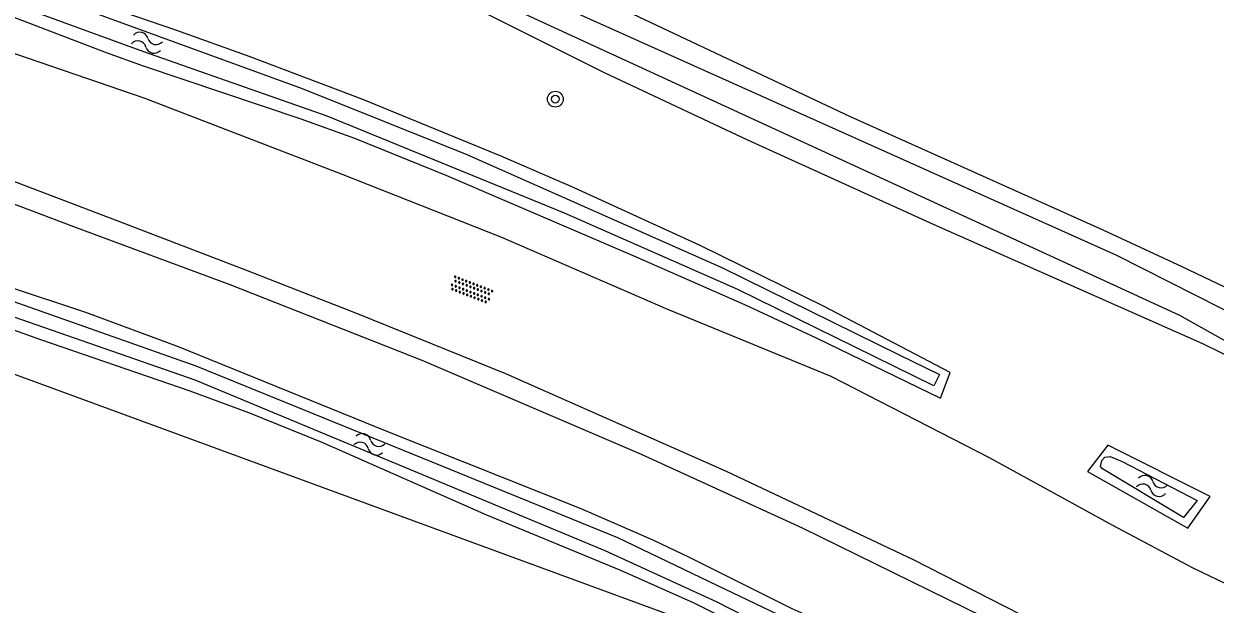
# Model space of a CAD drawing. Extents: x 128999 to 131010, y 395498 to 399007.
# Drawn here: x 129529.8 to 129590.1, y 398062.3 to 398091.7 of the extents above; entities that cross this region are included whole.
import ezdxf

# ---------------------------------------------------------------- set-up
doc = ezdxf.new("R2010")
doc.units = 0
for name, color, linetype in [('gg-knt-bronhoudergrens', 7, 'Continuous'), ('gg-knt-onverhard', 7, 'Continuous'), ('gg-kntw-bovenkant insteek waterloop', 7, 'Continuous'), ('gg-kntw-waterlijn', 7, 'Continuous'), ('gt-grn-groengrens', 7, 'Continuous'), ('gt-symb-boom', 7, 'Continuous'), ('gt-symb-overige verharding', 7, 'Continuous'), ('gt-symb-watersymbool', 7, 'Continuous')]:
    doc.layers.add(name, color=color, linetype=linetype)

# ---------------------------------------------------------------- blocks, each defined once
blk = doc.blocks.new('gt0-WA')
at = {"layer": 'gt-symb-watersymbool'}
for centre, start, end in [((-0.323, 0.022), 28.07249, 151.92751), ((0.427, 0.422), 208.07248, 331.92751), ((-0.323, -0.428), 28.07249, 151.92751), ((0.427, -0.028), 208.07248, 331.92751)]:
    blk.add_arc(centre, 0.425, start, end, dxfattribs=at)
blk = doc.blocks.new('gt0-OVH')
at = {"layer": 'gt-symb-overige verharding'}
for points in [[(-0.972, 0.298), (-0.967, 0.308), (-0.965, 0.319), (-0.966, 0.33), (-0.971, 0.34), (-0.978, 0.348), (-0.988, 0.353), (-0.999, 0.355), (-1.01, 0.354), (-1.02, 0.349), (-1.028, 0.342), (-1.033, 0.332), (-1.035, 0.321), (-1.034, 0.31), (-1.029, 0.3), (-1.022, 0.292), (-1.012, 0.287), (-1.001, 0.285), (-0.99, 0.286), (-0.98, 0.291)], [(-0.872, 0.106), (-0.867, 0.116), (-0.865, 0.126), (-0.866, 0.137), (-0.871, 0.147), (-0.878, 0.156), (-0.888, 0.161), (-0.899, 0.163), (-0.91, 0.162), (-0.92, 0.157), (-0.928, 0.15), (-0.933, 0.14), (-0.935, 0.129), (-0.934, 0.118), (-0.929, 0.108), (-0.922, 0.1), (-0.912, 0.095), (-0.901, 0.092), (-0.89, 0.094), (-0.88, 0.098)], [(-0.772, 0.298), (-0.767, 0.308), (-0.765, 0.319), (-0.766, 0.33), (-0.771, 0.34), (-0.778, 0.348), (-0.788, 0.353), (-0.799, 0.355), (-0.81, 0.354), (-0.82, 0.349), (-0.828, 0.342), (-0.833, 0.332), (-0.835, 0.321), (-0.834, 0.31), (-0.829, 0.3), (-0.822, 0.292), (-0.812, 0.287), (-0.801, 0.285), (-0.79, 0.286), (-0.78, 0.291)], [(-0.672, 0.106), (-0.667, 0.116), (-0.665, 0.126), (-0.666, 0.137), (-0.671, 0.147), (-0.678, 0.156), (-0.688, 0.161), (-0.699, 0.163), (-0.71, 0.162), (-0.72, 0.157), (-0.728, 0.15), (-0.733, 0.14), (-0.735, 0.129), (-0.734, 0.118), (-0.729, 0.108), (-0.722, 0.1), (-0.712, 0.095), (-0.701, 0.092), (-0.69, 0.094), (-0.68, 0.098)], [(-0.572, 0.298), (-0.567, 0.308), (-0.565, 0.319), (-0.566, 0.33), (-0.571, 0.34), (-0.578, 0.348), (-0.588, 0.353), (-0.599, 0.355), (-0.61, 0.354), (-0.62, 0.349), (-0.628, 0.342), (-0.633, 0.332), (-0.635, 0.321), (-0.634, 0.31), (-0.629, 0.3), (-0.622, 0.292), (-0.612, 0.287), (-0.601, 0.285), (-0.59, 0.286), (-0.58, 0.291)], [(-0.472, 0.106), (-0.467, 0.116), (-0.465, 0.126), (-0.466, 0.137), (-0.471, 0.147), (-0.478, 0.156), (-0.488, 0.161), (-0.499, 0.163), (-0.51, 0.162), (-0.52, 0.157), (-0.528, 0.15), (-0.533, 0.14), (-0.535, 0.129), (-0.534, 0.118), (-0.529, 0.108), (-0.522, 0.1), (-0.512, 0.095), (-0.501, 0.092), (-0.49, 0.094), (-0.48, 0.098)], [(-0.372, 0.298), (-0.367, 0.308), (-0.365, 0.319), (-0.366, 0.33), (-0.371, 0.34), (-0.378, 0.348), (-0.388, 0.353), (-0.399, 0.355), (-0.41, 0.354), (-0.42, 0.349), (-0.428, 0.342), (-0.433, 0.332), (-0.435, 0.321), (-0.434, 0.31), (-0.429, 0.3), (-0.422, 0.292), (-0.412, 0.287), (-0.401, 0.285), (-0.39, 0.286), (-0.38, 0.291)], [(-0.272, 0.106), (-0.267, 0.116), (-0.265, 0.126), (-0.266, 0.137), (-0.271, 0.147), (-0.278, 0.156), (-0.288, 0.161), (-0.299, 0.163), (-0.31, 0.162), (-0.32, 0.157), (-0.328, 0.15), (-0.333, 0.14), (-0.335, 0.129), (-0.334, 0.118), (-0.329, 0.108), (-0.322, 0.1), (-0.312, 0.095), (-0.301, 0.092), (-0.29, 0.094), (-0.28, 0.098)], [(-0.172, 0.298), (-0.167, 0.308), (-0.165, 0.319), (-0.166, 0.33), (-0.171, 0.34), (-0.178, 0.348), (-0.188, 0.353), (-0.199, 0.355), (-0.21, 0.354), (-0.22, 0.349), (-0.228, 0.342), (-0.233, 0.332), (-0.235, 0.321), (-0.234, 0.31), (-0.229, 0.3), (-0.222, 0.292), (-0.212, 0.287), (-0.201, 0.285), (-0.19, 0.286), (-0.18, 0.291)], [(-0.072, 0.106), (-0.067, 0.116), (-0.065, 0.126), (-0.066, 0.137), (-0.071, 0.147), (-0.078, 0.156), (-0.088, 0.161), (-0.099, 0.163), (-0.11, 0.162), (-0.12, 0.157), (-0.128, 0.15), (-0.133, 0.14), (-0.135, 0.129), (-0.134, 0.118), (-0.129, 0.108), (-0.122, 0.1), (-0.112, 0.095), (-0.101, 0.092), (-0.09, 0.094), (-0.08, 0.098)], [(0.028, 0.298), (0.033, 0.308), (0.035, 0.319), (0.034, 0.33), (0.029, 0.34), (0.022, 0.348), (0.012, 0.353), (0.001, 0.355), (-0.01, 0.354), (-0.02, 0.349), (-0.028, 0.342), (-0.033, 0.332), (-0.035, 0.321), (-0.034, 0.31), (-0.029, 0.3), (-0.022, 0.292), (-0.012, 0.287), (-0.001, 0.285), (0.01, 0.286), (0.02, 0.291)], [(0.128, 0.106), (0.133, 0.116), (0.135, 0.126), (0.134, 0.137), (0.129, 0.147), (0.122, 0.156), (0.112, 0.161), (0.101, 0.163), (0.09, 0.162), (0.08, 0.157), (0.072, 0.15), (0.067, 0.14), (0.065, 0.129), (0.066, 0.118), (0.071, 0.108), (0.078, 0.1), (0.088, 0.095), (0.099, 0.092), (0.11, 0.094), (0.12, 0.098)], [(0.228, 0.298), (0.233, 0.308), (0.235, 0.319), (0.234, 0.33), (0.229, 0.34), (0.222, 0.348), (0.212, 0.353), (0.201, 0.355), (0.19, 0.354), (0.18, 0.349), (0.172, 0.342), (0.167, 0.332), (0.165, 0.321), (0.166, 0.31), (0.171, 0.3), (0.178, 0.292), (0.188, 0.287), (0.199, 0.285), (0.21, 0.286), (0.22, 0.291)], [(0.328, 0.106), (0.333, 0.116), (0.335, 0.126), (0.334, 0.137), (0.329, 0.147), (0.322, 0.156), (0.312, 0.161), (0.301, 0.163), (0.29, 0.162), (0.28, 0.157), (0.272, 0.15), (0.267, 0.14), (0.265, 0.129), (0.266, 0.118), (0.271, 0.108), (0.278, 0.1), (0.288, 0.095), (0.299, 0.092), (0.31, 0.094), (0.32, 0.098)], [(0.428, 0.298), (0.433, 0.308), (0.435, 0.319), (0.434, 0.33), (0.429, 0.34), (0.422, 0.348), (0.412, 0.353), (0.401, 0.355), (0.39, 0.354), (0.38, 0.349), (0.372, 0.342), (0.367, 0.332), (0.365, 0.321), (0.366, 0.31), (0.371, 0.3), (0.378, 0.292), (0.388, 0.287), (0.399, 0.285), (0.41, 0.286), (0.42, 0.291)], [(0.528, 0.106), (0.533, 0.116), (0.535, 0.126), (0.534, 0.137), (0.529, 0.147), (0.522, 0.156), (0.512, 0.161), (0.501, 0.163), (0.49, 0.162), (0.48, 0.157), (0.472, 0.15), (0.467, 0.14), (0.465, 0.129), (0.466, 0.118), (0.471, 0.108), (0.478, 0.1), (0.488, 0.095), (0.499, 0.092), (0.51, 0.094), (0.52, 0.098)], [(0.628, 0.298), (0.633, 0.308), (0.635, 0.319), (0.634, 0.33), (0.629, 0.34), (0.622, 0.348), (0.612, 0.353), (0.601, 0.355), (0.59, 0.354), (0.58, 0.349), (0.572, 0.342), (0.567, 0.332), (0.565, 0.321), (0.566, 0.31), (0.571, 0.3), (0.578, 0.292), (0.588, 0.287), (0.599, 0.285), (0.61, 0.286), (0.62, 0.291)], [(0.728, 0.106), (0.733, 0.116), (0.735, 0.126), (0.734, 0.137), (0.729, 0.147), (0.722, 0.156), (0.712, 0.161), (0.701, 0.163), (0.69, 0.162), (0.68, 0.157), (0.672, 0.15), (0.667, 0.14), (0.665, 0.129), (0.666, 0.118), (0.671, 0.108), (0.678, 0.1), (0.688, 0.095), (0.699, 0.092), (0.71, 0.094), (0.72, 0.098)], [(0.828, 0.298), (0.833, 0.308), (0.835, 0.319), (0.834, 0.33), (0.829, 0.34), (0.822, 0.348), (0.812, 0.353), (0.801, 0.355), (0.79, 0.354), (0.78, 0.349), (0.772, 0.342), (0.767, 0.332), (0.765, 0.321), (0.766, 0.31), (0.771, 0.3), (0.778, 0.292), (0.788, 0.287), (0.799, 0.285), (0.81, 0.286), (0.82, 0.291)], [(0.928, 0.106), (0.933, 0.116), (0.935, 0.126), (0.934, 0.137), (0.929, 0.147), (0.922, 0.156), (0.912, 0.161), (0.901, 0.163), (0.89, 0.162), (0.88, 0.157), (0.872, 0.15), (0.867, 0.14), (0.865, 0.129), (0.866, 0.118), (0.871, 0.108), (0.878, 0.1), (0.888, 0.095), (0.899, 0.092), (0.91, 0.094), (0.92, 0.098)], [(1.028, 0.298), (1.033, 0.308), (1.035, 0.319), (1.034, 0.33), (1.029, 0.34), (1.022, 0.348), (1.012, 0.353), (1.001, 0.355), (0.99, 0.354), (0.98, 0.349), (0.972, 0.342), (0.967, 0.332), (0.965, 0.321), (0.966, 0.31), (0.971, 0.3), (0.978, 0.292), (0.988, 0.287), (0.999, 0.285), (1.01, 0.286), (1.02, 0.291)], [(-0.972, -0.142), (-0.967, -0.132), (-0.965, -0.121), (-0.966, -0.11), (-0.971, -0.1), (-0.978, -0.092), (-0.988, -0.087), (-0.999, -0.085), (-1.01, -0.086), (-1.02, -0.091), (-1.028, -0.098), (-1.033, -0.108), (-1.035, -0.119), (-1.034, -0.13), (-1.029, -0.14), (-1.022, -0.148), (-1.012, -0.153), (-1.001, -0.155), (-0.99, -0.154), (-0.98, -0.149)], [(-0.872, -0.334), (-0.867, -0.324), (-0.865, -0.314), (-0.866, -0.303), (-0.871, -0.293), (-0.878, -0.284), (-0.888, -0.279), (-0.899, -0.277), (-0.91, -0.278), (-0.92, -0.283), (-0.928, -0.29), (-0.933, -0.3), (-0.935, -0.311), (-0.934, -0.322), (-0.929, -0.332), (-0.922, -0.34), (-0.912, -0.345), (-0.901, -0.348), (-0.89, -0.346), (-0.88, -0.342)], [(-0.772, -0.142), (-0.767, -0.132), (-0.765, -0.121), (-0.766, -0.11), (-0.771, -0.1), (-0.778, -0.092), (-0.788, -0.087), (-0.799, -0.085), (-0.81, -0.086), (-0.82, -0.091), (-0.828, -0.098), (-0.833, -0.108), (-0.835, -0.119), (-0.834, -0.13), (-0.829, -0.14), (-0.822, -0.148), (-0.812, -0.153), (-0.801, -0.155), (-0.79, -0.154), (-0.78, -0.149)], [(-0.672, -0.334), (-0.667, -0.324), (-0.665, -0.314), (-0.666, -0.303), (-0.671, -0.293), (-0.678, -0.284), (-0.688, -0.279), (-0.699, -0.277), (-0.71, -0.278), (-0.72, -0.283), (-0.728, -0.29), (-0.733, -0.3), (-0.735, -0.311), (-0.734, -0.322), (-0.729, -0.332), (-0.722, -0.34), (-0.712, -0.345), (-0.701, -0.348), (-0.69, -0.346), (-0.68, -0.342)], [(-0.572, -0.142), (-0.567, -0.132), (-0.565, -0.121), (-0.566, -0.11), (-0.571, -0.1), (-0.578, -0.092), (-0.588, -0.087), (-0.599, -0.085), (-0.61, -0.086), (-0.62, -0.091), (-0.628, -0.098), (-0.633, -0.108), (-0.635, -0.119), (-0.634, -0.13), (-0.629, -0.14), (-0.622, -0.148), (-0.612, -0.153), (-0.601, -0.155), (-0.59, -0.154), (-0.58, -0.149)], [(-0.472, -0.334), (-0.467, -0.324), (-0.465, -0.314), (-0.466, -0.303), (-0.471, -0.293), (-0.478, -0.284), (-0.488, -0.279), (-0.499, -0.277), (-0.51, -0.278), (-0.52, -0.283), (-0.528, -0.29), (-0.533, -0.3), (-0.535, -0.311), (-0.534, -0.322), (-0.529, -0.332), (-0.522, -0.34), (-0.512, -0.345), (-0.501, -0.348), (-0.49, -0.346), (-0.48, -0.342)], [(-0.372, -0.142), (-0.367, -0.132), (-0.365, -0.121), (-0.366, -0.11), (-0.371, -0.1), (-0.378, -0.092), (-0.388, -0.087), (-0.399, -0.085), (-0.41, -0.086), (-0.42, -0.091), (-0.428, -0.098), (-0.433, -0.108), (-0.435, -0.119), (-0.434, -0.13), (-0.429, -0.14), (-0.422, -0.148), (-0.412, -0.153), (-0.401, -0.155), (-0.39, -0.154), (-0.38, -0.149)], [(-0.272, -0.334), (-0.267, -0.324), (-0.265, -0.314), (-0.266, -0.303), (-0.271, -0.293), (-0.278, -0.284), (-0.288, -0.279), (-0.299, -0.277), (-0.31, -0.278), (-0.32, -0.283), (-0.328, -0.29), (-0.333, -0.3), (-0.335, -0.311), (-0.334, -0.322), (-0.329, -0.332), (-0.322, -0.34), (-0.312, -0.345), (-0.301, -0.348), (-0.29, -0.346), (-0.28, -0.342)], [(-0.172, -0.142), (-0.167, -0.132), (-0.165, -0.121), (-0.166, -0.11), (-0.171, -0.1), (-0.178, -0.092), (-0.188, -0.087), (-0.199, -0.085), (-0.21, -0.086), (-0.22, -0.091), (-0.228, -0.098), (-0.233, -0.108), (-0.235, -0.119), (-0.234, -0.13), (-0.229, -0.14), (-0.222, -0.148), (-0.212, -0.153), (-0.201, -0.155), (-0.19, -0.154), (-0.18, -0.149)], [(-0.072, -0.334), (-0.067, -0.324), (-0.065, -0.314), (-0.066, -0.303), (-0.071, -0.293), (-0.078, -0.284), (-0.088, -0.279), (-0.099, -0.277), (-0.11, -0.278), (-0.12, -0.283), (-0.128, -0.29), (-0.133, -0.3), (-0.135, -0.311), (-0.134, -0.322), (-0.129, -0.332), (-0.122, -0.34), (-0.112, -0.345), (-0.101, -0.348), (-0.09, -0.346), (-0.08, -0.342)], [(0.028, -0.142), (0.033, -0.132), (0.035, -0.121), (0.034, -0.11), (0.029, -0.1), (0.022, -0.092), (0.012, -0.087), (0.001, -0.085), (-0.01, -0.086), (-0.02, -0.091), (-0.028, -0.098), (-0.033, -0.108), (-0.035, -0.119), (-0.034, -0.13), (-0.029, -0.14), (-0.022, -0.148), (-0.012, -0.153), (-0.001, -0.155), (0.01, -0.154), (0.02, -0.149)], [(0.128, -0.334), (0.133, -0.324), (0.135, -0.314), (0.134, -0.303), (0.129, -0.293), (0.122, -0.284), (0.112, -0.279), (0.101, -0.277), (0.09, -0.278), (0.08, -0.283), (0.072, -0.29), (0.067, -0.3), (0.065, -0.311), (0.066, -0.322), (0.071, -0.332), (0.078, -0.34), (0.088, -0.345), (0.099, -0.348), (0.11, -0.346), (0.12, -0.342)], [(0.228, -0.142), (0.233, -0.132), (0.235, -0.121), (0.234, -0.11), (0.229, -0.1), (0.222, -0.092), (0.212, -0.087), (0.201, -0.085), (0.19, -0.086), (0.18, -0.091), (0.172, -0.098), (0.167, -0.108), (0.165, -0.119), (0.166, -0.13), (0.171, -0.14), (0.178, -0.148), (0.188, -0.153), (0.199, -0.155), (0.21, -0.154), (0.22, -0.149)], [(0.328, -0.334), (0.333, -0.324), (0.335, -0.314), (0.334, -0.303), (0.329, -0.293), (0.322, -0.284), (0.312, -0.279), (0.301, -0.277), (0.29, -0.278), (0.28, -0.283), (0.272, -0.29), (0.267, -0.3), (0.265, -0.311), (0.266, -0.322), (0.271, -0.332), (0.278, -0.34), (0.288, -0.345), (0.299, -0.348), (0.31, -0.346), (0.32, -0.342)], [(0.428, -0.142), (0.433, -0.132), (0.435, -0.121), (0.434, -0.11), (0.429, -0.1), (0.422, -0.092), (0.412, -0.087), (0.401, -0.085), (0.39, -0.086), (0.38, -0.091), (0.372, -0.098), (0.367, -0.108), (0.365, -0.119), (0.366, -0.13), (0.371, -0.14), (0.378, -0.148), (0.388, -0.153), (0.399, -0.155), (0.41, -0.154), (0.42, -0.149)], [(0.528, -0.334), (0.533, -0.324), (0.535, -0.314), (0.534, -0.303), (0.529, -0.293), (0.522, -0.284), (0.512, -0.279), (0.501, -0.277), (0.49, -0.278), (0.48, -0.283), (0.472, -0.29), (0.467, -0.3), (0.465, -0.311), (0.466, -0.322), (0.471, -0.332), (0.478, -0.34), (0.488, -0.345), (0.499, -0.348), (0.51, -0.346), (0.52, -0.342)], [(0.628, -0.142), (0.633, -0.132), (0.635, -0.121), (0.634, -0.11), (0.629, -0.1), (0.622, -0.092), (0.612, -0.087), (0.601, -0.085), (0.59, -0.086), (0.58, -0.091), (0.572, -0.098), (0.567, -0.108), (0.565, -0.119), (0.566, -0.13), (0.571, -0.14), (0.578, -0.148), (0.588, -0.153), (0.599, -0.155), (0.61, -0.154), (0.62, -0.149)], [(0.728, -0.334), (0.733, -0.324), (0.735, -0.314), (0.734, -0.303), (0.729, -0.293), (0.722, -0.284), (0.712, -0.279), (0.701, -0.277), (0.69, -0.278), (0.68, -0.283), (0.672, -0.29), (0.667, -0.3), (0.665, -0.311), (0.666, -0.322), (0.671, -0.332), (0.678, -0.34), (0.688, -0.345), (0.699, -0.348), (0.71, -0.346), (0.72, -0.342)], [(0.828, -0.142), (0.833, -0.132), (0.835, -0.121), (0.834, -0.11), (0.829, -0.1), (0.822, -0.092), (0.812, -0.087), (0.801, -0.085), (0.79, -0.086), (0.78, -0.091), (0.772, -0.098), (0.767, -0.108), (0.765, -0.119), (0.766, -0.13), (0.771, -0.14), (0.778, -0.148), (0.788, -0.153), (0.799, -0.155), (0.81, -0.154), (0.82, -0.149)], [(0.928, -0.334), (0.933, -0.324), (0.935, -0.314), (0.934, -0.303), (0.929, -0.293), (0.922, -0.284), (0.912, -0.279), (0.901, -0.277), (0.89, -0.278), (0.88, -0.283), (0.872, -0.29), (0.867, -0.3), (0.865, -0.311), (0.866, -0.322), (0.871, -0.332), (0.878, -0.34), (0.888, -0.345), (0.899, -0.348), (0.91, -0.346), (0.92, -0.342)], [(1.028, -0.142), (1.033, -0.132), (1.035, -0.121), (1.034, -0.11), (1.029, -0.1), (1.022, -0.092), (1.012, -0.087), (1.001, -0.085), (0.99, -0.086), (0.98, -0.091), (0.972, -0.098), (0.967, -0.108), (0.965, -0.119), (0.966, -0.13), (0.971, -0.14), (0.978, -0.148), (0.988, -0.153), (0.999, -0.155), (1.01, -0.154), (1.02, -0.149)]]:
    blk.add_lwpolyline(points, close=True, dxfattribs=at)
blk = doc.blocks.new('gt0-BOOM')
at = {"layer": 'gt-symb-boom'}
for radius in [0.4, 0.2]:
    blk.add_circle((0, 0), radius, dxfattribs=at)

msp = doc.modelspace()

# ---------------------------------------------------------------- linework, layer by layer
at = {"layer": 'gg-knt-bronhoudergrens'}
msp.add_lwpolyline([(129534.477, 398020.259), (129540.834, 398026.068), (129556.175, 398039.988), (129573.705, 398055.892), (129564.667, 398060.985), (129526.811, 398074.883), (129483.322, 398090.695), (129472.292, 398094.718)], dxfattribs=at)
at = {"layer": 'gg-knt-onverhard'}
msp.add_lwpolyline([(129590.642, 398063.334), (129588.959, 398064.155), (129584.897, 398066.316), (129578.666, 398069.729), (129570.656, 398073.854), (129562.383, 398077.248), (129553.993, 398080.89), (129545.884, 398084.09), (129535.898, 398087.944), (129523.539, 398092.17), (129506.858, 398097.775), (129487.94, 398104.066), (129464.816, 398112.931)], dxfattribs=at)
at = {"layer": 'gg-kntw-bovenkant insteek waterloop'}
for points in [[(129467.482, 398123.665), (129470.625, 398122.472), (129472.501, 398121.685), (129473.744, 398121.224), (129480.105, 398119.064), (129500.865, 398111.789), (129510.513, 398108.449), (129532.317, 398101.033), (129536.653, 398099.527), (129538.528, 398098.834), (129541.766, 398097.503), (129549.8, 398093.872), (129552.593, 398092.525), (129559.174, 398089.236), (129566.413, 398085.831), (129575.809, 398081.557), (129589.43, 398075.516), (129591.229, 398074.64), (129592.967, 398073.646), (129594.561, 398072.533), (129595.425, 398072.027), (129596.171, 398071.784), (129597.088, 398071.838)], [(129523.699, 398094.191), (129533.97, 398090.252), (129535.852, 398089.577), (129543.825, 398086.898), (129546.532, 398085.917), (129551.167, 398084.044), (129560.71, 398079.945), (129566.264, 398077.495), (129569.889, 398075.805), (129576.188, 398072.75), (129576.673, 398074.055), (129570.303, 398077.392), (129564.02, 398080.481), (129557.655, 398083.4), (129553.985, 398084.993), (129546.953, 398087.871), (129541.266, 398090.034), (129537.503, 398091.388), (129513.92, 398099.463)], [(129557.195, 398093.78), (129559.136, 398092.892), (129571.619, 398087.012), (129584.391, 398081.277), (129588.396, 398079.424), (129595.145, 398076.189)], [(129509.153, 398083.146), (129510.1, 398082.878), (129511.473, 398082.734), (129512.436, 398082.486), (129518.205, 398080.437), (129527.958, 398076.682), (129530.648, 398075.717), (129538.217, 398073.121), (129541.171, 398072.021), (129544.88, 398070.523), (129553.22, 398066.856), (129559.998, 398064.043), (129563.697, 398062.403), (129565.74, 398061.391), (129570.259, 398059.016), (129572.521, 398057.87), (129575.599, 398056.38)], [(129583.281, 398050.837), (129583.448, 398051.056), (129583.505, 398051.826), (129583.415, 398052.485), (129582.998, 398053.482), (129582.447, 398054.164), (129581.566, 398054.368), (129580.674, 398054.813), (129579.397, 398055.931), (129578.499, 398056.997), (129576.15, 398058.697), (129575.298, 398059.218), (129573.603, 398060.041), (129569.898, 398061.549), (129568.676, 398062.09), (129563.483, 398064.693), (129561.677, 398065.554), (129558.01, 398067.151), (129548.134, 398071.092), (129537.636, 398075.351), (129532.947, 398077.088), (129529.142, 398078.352)], [(129584.64, 398070.376), (129583.611, 398069.05), (129588.685, 398066.182), (129589.817, 398067.782), (129584.64, 398070.376)]]:
    msp.add_lwpolyline(points, dxfattribs=at)
at = {"layer": 'gg-kntw-waterlijn'}
for points in [[(129467.634, 398124.279), (129493.047, 398115.311), (129522.781, 398105.01), (129532.501, 398101.731), (129533.723, 398101.295), (129539.256, 398099.415), (129555.17, 398092.188), (129588.265, 398076.959), (129596.186, 398072.522), (129596.988, 398073.954), (129585.103, 398079.982), (129539.525, 398100.446), (129533.974, 398102.25), (129532.736, 398102.621), (129486.954, 398118.372), (129467.84, 398125.105)], [(129519.349, 398097.146), (129531.724, 398092.874), (129543.896, 398088.43), (129552.228, 398085.08), (129565.147, 398079.358), (129574.093, 398074.947), (129576.122, 398073.947), (129575.84, 398073.375), (129565.936, 398078.258), (129557.169, 398082.112), (129545.165, 398087.03), (129535.887, 398090.281), (129514.693, 398098.029)], [(129528.09, 398078.064), (129538.517, 398074.395), (129549.998, 398069.718), (129559.84, 398065.708), (129564.875, 398063.293), (129570.298, 398060.693), (129574.758, 398058.827), (129578.44, 398056.352), (129579.745, 398055.08), (129581.434, 398053.847), (129582.433, 398053.432), (129582.965, 398052.39), (129582.71, 398051.656), (129581.243, 398052.603), (129578.066, 398055.336), (129575.557, 398056.963), (129569.135, 398060.254), (129564.879, 398062.435), (129559.211, 398065.034), (129549.949, 398068.886), (129538.472, 398073.659), (129524.698, 398078.454)], [(129584.755, 398069.794), (129585.373, 398069.55), (129589.167, 398067.572), (129588.476, 398066.71), (129584.376, 398069.182), (129584.269, 398069.298), (129584.337, 398069.6), (129584.493, 398069.765), (129584.755, 398069.794)]]:
    msp.add_lwpolyline(points, dxfattribs=at)
at = {"layer": 'gt-grn-groengrens'}
for points in [[(129586.198, 398057.557), (129586.737, 398058.538), (129582.568, 398060.599), (129574.819, 398064.572), (129565.353, 398069.037), (129554.195, 398073.98), (129546.691, 398077.022), (129541.05, 398079.229), (129534.674, 398081.682), (129528.739, 398083.939), (129514.672, 398088.809), (129514.373, 398087.815)], [(129514.373, 398087.815), (129524.035, 398084.577), (129532.324, 398081.437), (129540.241, 398078.505), (129549.952, 398074.679), (129561.037, 398069.92), (129569.178, 398066.191), (129579.282, 398061.236), (129586.198, 398057.557)]]:
    msp.add_lwpolyline(points, dxfattribs=at)

# ---------------------------------------------------------------- block references
at = {"layer": 'gt-symb-boom'}
msp.add_blockref('gt0-BOOM', (129556.699, 398087.891), dxfattribs=at)
at = {"layer": 'gt-symb-overige verharding', "rotation": -21.099212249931}
msp.add_blockref('gt0-OVH', (129552.448, 398078.239), dxfattribs=at)
at = {"layer": 'gt-symb-watersymbool'}
for p, rotation in [((129536.09, 398090.729), 166.93666266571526), ((129547.343, 398070.403), 165.2272760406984), ((129586.927, 398068.297), 166.93666266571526)]:
    msp.add_blockref('gt0-WA', p, dxfattribs=dict(at, rotation=rotation))

doc.saveas('drawing.dxf')
